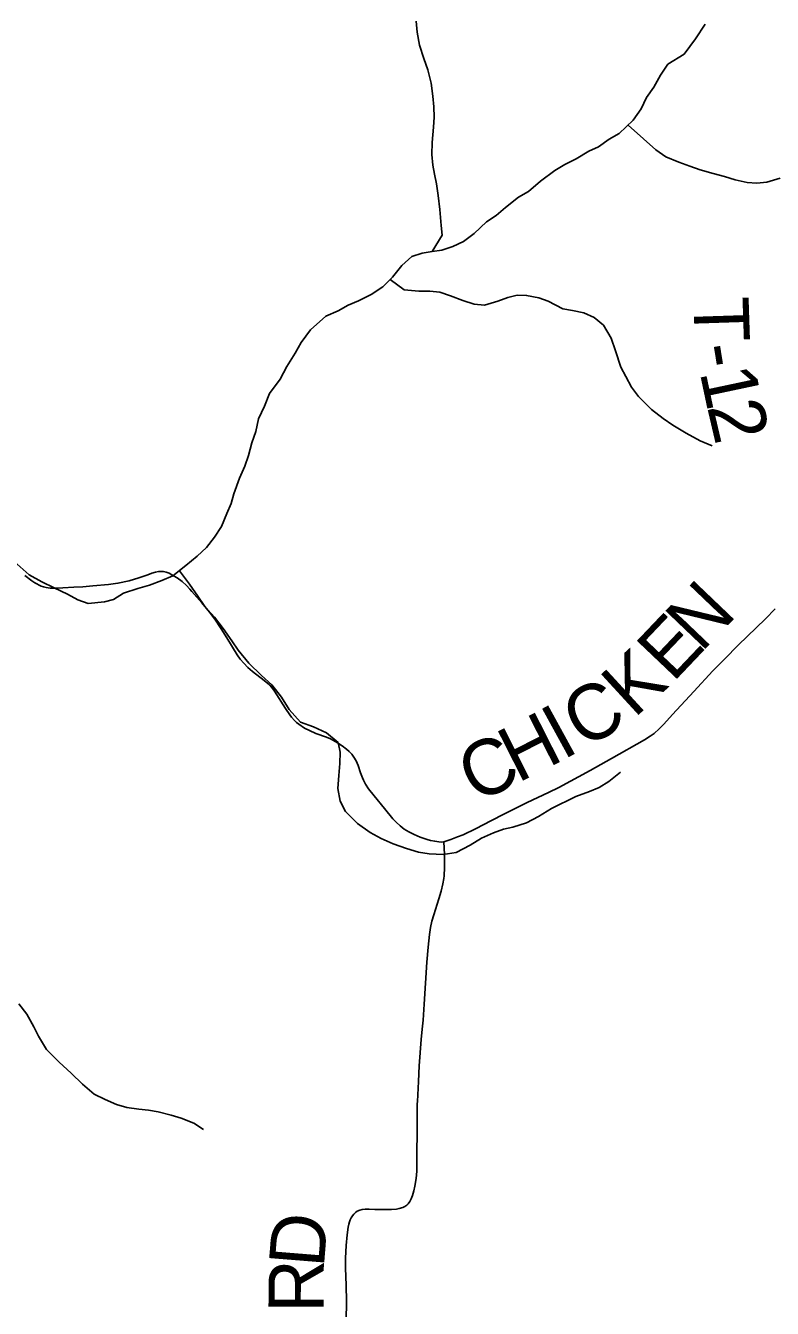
# Model space of a CAD drawing. Extents: x 1451455 to 1749751, y 218250 to 574981.
# Drawn here: x 1595834 to 1599889, y 279706 to 286670 of the extents above; entities that cross this region are included whole.
import ezdxf

# ---------------------------------------------------------------- set-up
doc = ezdxf.new("R2010")
doc.units = 0
for name, color, linetype in [('GM_X_County_Road', 7, 'Continuous'), ('GM_X_County_Road_Text', 7, 'Continuous'), ('GM_X_Minor_River', 7, 'Continuous'), ('GM_X_Township_Road', 7, 'Continuous'), ('GM_X_Township_Road_Text', 7, 'Continuous')]:
    doc.layers.add(name, color=color, linetype=linetype)

msp = doc.modelspace()

# ---------------------------------------------------------------- linework, layer by layer
at = {"layer": 'GM_X_County_Road'}
for points in [[(1595828.4, 283684.6), (1595867.9, 283655.7), (1595884.2, 283645.3), (1595918.5, 283627.7), (1595930.5, 283623.7), (1595945.8, 283619.8), (1595967.7, 283616.2), (1596003.1, 283615.6), (1596035.7, 283617.6), (1596094.6, 283621.1), (1596143.6, 283624), (1596199.2, 283628.3), (1596283.8, 283635.8), (1596335.2, 283643.3), (1596395.5, 283656.4), (1596448.5, 283672.2), (1596497.9, 283689.5), (1596519.7, 283697.2), (1596539.6, 283703.6), (1596556, 283706.9), (1596571.7, 283707.6), (1596582.2, 283706.9), (1596596, 283703.6), (1596612.4, 283697.7), (1596627.4, 283689.1), (1596656.4, 283672.5), (1596683.3, 283653), (1596707.9, 283630.6), (1596725.7, 283611.1), (1596736.1, 283598.5), (1596790.1, 283537.2), (1596831.4, 283486.6), (1596860.8, 283447.5), (1596895.8, 283396.3), (1596927.1, 283346.3), (1596983, 283254.3), (1596999.6, 283230.3), (1597018.4, 283208.2), (1597041.2, 283185.3), (1597065.8, 283164.1), (1597129.9, 283114.9), (1597157.8, 283090.8), (1597171.6, 283076.3), (1597186.1, 283057.7), (1597244.6, 282962.4), (1597268.7, 282928.1), (1597277.9, 282916.3), (1597294.3, 282897.8), (1597304.9, 282887.5), (1597317.2, 282877.6), (1597348.5, 282856.6), (1597376.1, 282842.8), (1597409.6, 282828), (1597468.3, 282807.2), (1597489.6, 282797.7), (1597527.1, 282776.8), (1597552, 282760.6), (1597575.9, 282743), (1597591, 282729.7), (1597604.7, 282714.8), (1597616.6, 282698.5), (1597628.1, 282678), (1597638.9, 282653.6), (1597652.9, 282613.1), (1597662.7, 282585.7), (1597667.9, 282574), (1597680.3, 282551.6), (1597696.5, 282527.5), (1597726.5, 282488.9), (1597781.8, 282419.7), (1597827.6, 282364.3), (1597845.4, 282345.5), (1597867, 282326.1), (1597890.2, 282308.7), (1597914.9, 282293.4), (1597943.8, 282278.6), (1597976.6, 282264.7), (1598013.6, 282252.2), (1598032.3, 282246.7), (1598055.8, 282241.9), (1598077.5, 282238.6), (1598092.4, 282238.1), (1598104.8, 282239.1)], [(1598104.8, 282239.1), (1598120.4, 282244.1), (1598143.1, 282252.3), (1598178.5, 282265.5), (1598209.3, 282277.2), (1598277.1, 282310.2), (1598364.4, 282355.4), (1598431.4, 282390.1), (1598557.9, 282452.2), (1598673.6, 282506.3), (1598729.2, 282534.2), (1598899.5, 282625.5), (1599016.4, 282691.3), (1599195.5, 282793.4), (1599226, 282812.5), (1599247.1, 282827.9), (1599274.1, 282851.7), (1599299.1, 282877.6), (1599347.5, 282931.1), (1599463.3, 283056.1), (1599566, 283166.6), (1599630.2, 283232), (1599704.2, 283306), (1599851.6, 283450.5), (1599904.2, 283504.4)]]:
    msp.add_lwpolyline(points, dxfattribs=at)
at = {"layer": 'GM_X_Minor_River'}
for points in [[(1598040.7, 285444.7), (1598095.9, 285532), (1598090.6, 285584.2), (1598083.7, 285672.4), (1598074.6, 285748.6), (1598065.4, 285810.8), (1598054, 285863), (1598044.7, 285913.2), (1598039.4, 285971.3), (1598042.2, 286035.4), (1598049.3, 286119.4), (1598052, 286173.4), (1598050.7, 286229.5), (1598045.4, 286287.6), (1598036.3, 286357.8), (1598017.2, 286430.2), (1597995.9, 286492.5), (1597972.8, 286564.9), (1597959.7, 286635.2), (1597954.5, 286695.3)], [(1598040.7, 285444.7), (1598094.9, 285452), (1598153.2, 285471.2), (1598211.6, 285498.5), (1598270.2, 285541.7), (1598337, 285604.9), (1598389.5, 285640.2), (1598440.1, 285683.6), (1598510.9, 285738.7), (1598565.3, 285770), (1598630.1, 285825.2), (1598706.9, 285884.3), (1598761.3, 285915.6), (1598823.8, 285946.8), (1598892.3, 285987.9), (1598944.7, 286011.3), (1599003.3, 286054.5), (1599057.7, 286083.8), (1599132.7, 286156.9), (1599177.5, 286218.4), (1599206.3, 286280.1), (1599245, 286335.6), (1599281.9, 286401.2), (1599320.7, 286460.8), (1599409.5, 286515.7), (1599472.6, 286598.9), (1599523.6, 286678.3)], [(1599105.3, 286130.3), (1599189.5, 286056.1), (1599256.8, 285995.1), (1599310.3, 285958.3), (1599382, 285929.3), (1599441.8, 285906.5), (1599497.6, 285887.8), (1599567.4, 285866.8), (1599629.3, 285852), (1599687.1, 285833.2), (1599753, 285818.3), (1599805, 285815.6), (1599859.1, 285820.8), (1599931.4, 285841.9)], [(1595771.6, 283761.2), (1595852.7, 283688), (1595922.3, 283651), (1595987.9, 283618.1), (1596061.6, 283583.1), (1596117.2, 283552.3), (1596173, 283533.5), (1596261.2, 283542.3), (1596311.4, 283555.6), (1596365.9, 283589), (1596442.3, 283614), (1596506.6, 283633.1), (1596572.9, 283658.2), (1596633.3, 283683.5), (1596704.1, 283738.6), (1596764.8, 283789.8), (1596815.4, 283837.2), (1596860.2, 283892.6), (1596896.9, 283950.2), (1596925.8, 284021.9), (1596950.5, 284075.6), (1596965.2, 284127.5), (1596994.3, 284213.2), (1597023.2, 284278.9), (1597043.9, 284336.7), (1597062.8, 284404.5), (1597083.6, 284466.3), (1597098.5, 284536.2), (1597131.4, 284603.9), (1597158.3, 284673.6), (1597215.3, 284750.9), (1597252.2, 284820.5), (1597297.1, 284892), (1597329.9, 284949.6), (1597380.8, 285019), (1597463.8, 285092), (1597530.2, 285121.1), (1597584.7, 285152.4), (1597641, 285175.7), (1597709.5, 285210.8), (1597774.1, 285252), (1597826.8, 285305.4), (1597877.7, 285368.8), (1597930.3, 285416.1), (1597986.6, 285435.4), (1598040.7, 285444.7)], [(1597813, 285291.4), (1597890, 285236.4), (1597970, 285229.4), (1598028, 285228.6), (1598084, 285223.8), (1598141.8, 285203), (1598207.5, 285178.1), (1598269.3, 285157.3), (1598325.3, 285152.5), (1598397.6, 285173.6), (1598452, 285194.9), (1598504.1, 285206.2), (1598554.2, 285205.5), (1598620.1, 285192.6), (1598671.9, 285173.9), (1598751.4, 285132.8), (1598803.4, 285124.1), (1598865.3, 285111.2), (1598921, 285086.5), (1598972.5, 285043.7), (1599013.7, 284973.1), (1599036.8, 284904.7), (1599065.7, 284816.2), (1599093.1, 284765.8), (1599124.4, 284707.3), (1599161.8, 284656.7), (1599233, 284585.7), (1599296.4, 284536.8), (1599348, 284502), (1599421.5, 284457), (1599497.1, 284416), (1599562.8, 284389)], [(1596668.6, 283710.9), (1596722.8, 283638.2), (1596768.1, 283573.5), (1596807.4, 283516.9), (1596858.7, 283458.1), (1596906, 283397.4), (1596953.2, 283330.7), (1596988.6, 283280.2), (1597045.7, 283209.3), (1597114.9, 283142.3), (1597170.3, 283091.5), (1597223.5, 283024.7), (1597264.7, 282958), (1597325.9, 282889.1), (1597397.7, 282864.1), (1597467.3, 282831.1), (1597530.7, 282778.2), (1597542.1, 282726), (1597539.3, 282664), (1597534.5, 282600), (1597529.5, 282527.9), (1597542.7, 282459.7), (1597570, 282403.2), (1597635.3, 282338.3), (1597704.7, 282289.3), (1597764.3, 282256.5), (1597830, 282227.5), (1597901.8, 282202.5), (1597967.6, 282183.6), (1598025.5, 282174.8), (1598101.5, 282169.8), (1598171.7, 282180.9), (1598248.3, 282221.9), (1598308.8, 282259.1), (1598375.3, 282288.3), (1598429.6, 282307.6), (1598479.8, 282318.9), (1598554.1, 282342), (1598618.6, 282377.1), (1598689.2, 282420.3), (1598822.1, 282484.6), (1598896.6, 282511.6), (1598948.9, 282534.9), (1599001.3, 282566.3), (1599064, 282617.5)], [(1595797.3, 281359.9), (1595840.7, 281303.3), (1595877.8, 281234.7), (1595903.2, 281184.3), (1595946.3, 281111.6), (1596015.5, 281042.6), (1596080.8, 280983.6), (1596142.1, 280922.7), (1596205.5, 280869.8), (1596265.2, 280840.9), (1596326.9, 280814), (1596382.8, 280797.3), (1596448.7, 280788.4), (1596500.7, 280781.6), (1596552.6, 280772.9), (1596624.5, 280755.9), (1596678.3, 280739.2), (1596748, 280712.2), (1596799.6, 280677.5)]]:
    msp.add_lwpolyline(points, dxfattribs=at)
at = {"layer": 'GM_X_Township_Road'}
msp.add_lwpolyline([(1597575.3, 279640.7), (1597575.4, 279743.8), (1597574.2, 279832.3), (1597571.7, 279923.9), (1597571.6, 279979.3), (1597574.4, 280047.8), (1597579.6, 280106.4), (1597585.6, 280147.5), (1597589.5, 280164), (1597592.6, 280175.5), (1597596.3, 280186.3), (1597602.3, 280198.4), (1597608.2, 280209), (1597616.3, 280218.1), (1597624.6, 280226), (1597634.4, 280233.3), (1597649.2, 280239.9), (1597661.6, 280243.3), (1597677.6, 280245.4), (1597700.2, 280245.7), (1597729.4, 280243.2), (1597785, 280242.2), (1597821, 280243.4), (1597847, 280245.7), (1597863.1, 280248.3), (1597881.8, 280254.2), (1597893.6, 280259.7), (1597904.3, 280267), (1597911.2, 280274), (1597920.1, 280286.3), (1597927.9, 280300.7), (1597935.1, 280318.7), (1597942.6, 280343.7), (1597948, 280369.3), (1597954.1, 280411.5), (1597957.8, 280450.8), (1597958.9, 280490.1), (1597958.8, 280598.3), (1597959.4, 280614.6), (1597960.6, 280663.7), (1597960, 280754.8), (1597959.3, 280787.5), (1597960.3, 280816.9), (1597961.6, 280830), (1597966.6, 280937.9), (1597971, 281023.1), (1597981.8, 281166.6), (1597987.7, 281221.9), (1597992.2, 281270.7), (1597999, 281358.5), (1598013, 281586.1), (1598020.3, 281667.4), (1598027.4, 281735.5), (1598033, 281774.1), (1598040.3, 281809), (1598049.7, 281843.3), (1598077.9, 281929.8), (1598090.1, 281970.5), (1598100, 282011.7), (1598105.2, 282040.6), (1598106.7, 282054.2), (1598107.6, 282066.5), (1598108.1, 282086.3), (1598109.4, 282128.6), (1598109.4, 282171.1), (1598107.6, 282205.4), (1598104.8, 282239.1)], dxfattribs=at)

# ---------------------------------------------------------------- texts
at = {"layer": 'GM_X_County_Road_Text'}
for s, rotation, p in [('N', 46.31766, (1599502.7, 283262.4)), ('E', 46.44511, (1599348.2, 283099.9)), ('K', 42.58455, (1599138.1, 282905.8)), ('C', 29.11376, (1598860.5, 282740.9)), ('H', 26.89036, (1598505.8, 282556.3)), ('I', 28.73517, (1598750.6, 282680.7)), ('C', 25.85898, (1598278.8, 282446.2))]:
    msp.add_text(s, height=300, rotation=rotation, dxfattribs=at).set_placement(p)
at = {"layer": 'GM_X_Township_Road_Text'}
for s, rotation, p in [('T', 271.89031, (1599460, 285193.2)), ('-', 279.16596, (1599471.4, 284927.6)), ('1', 281.96949, (1599493.9, 284790.2)), ('2', 283.19719, (1599533.8, 284602.6)), ('D', 85.40152, (1597452.9, 279922.6)), ('R', 89.84778, (1597452.5, 279682.4))]:
    msp.add_text(s, height=300, rotation=rotation, dxfattribs=at).set_placement(p)

doc.saveas('drawing.dxf')
